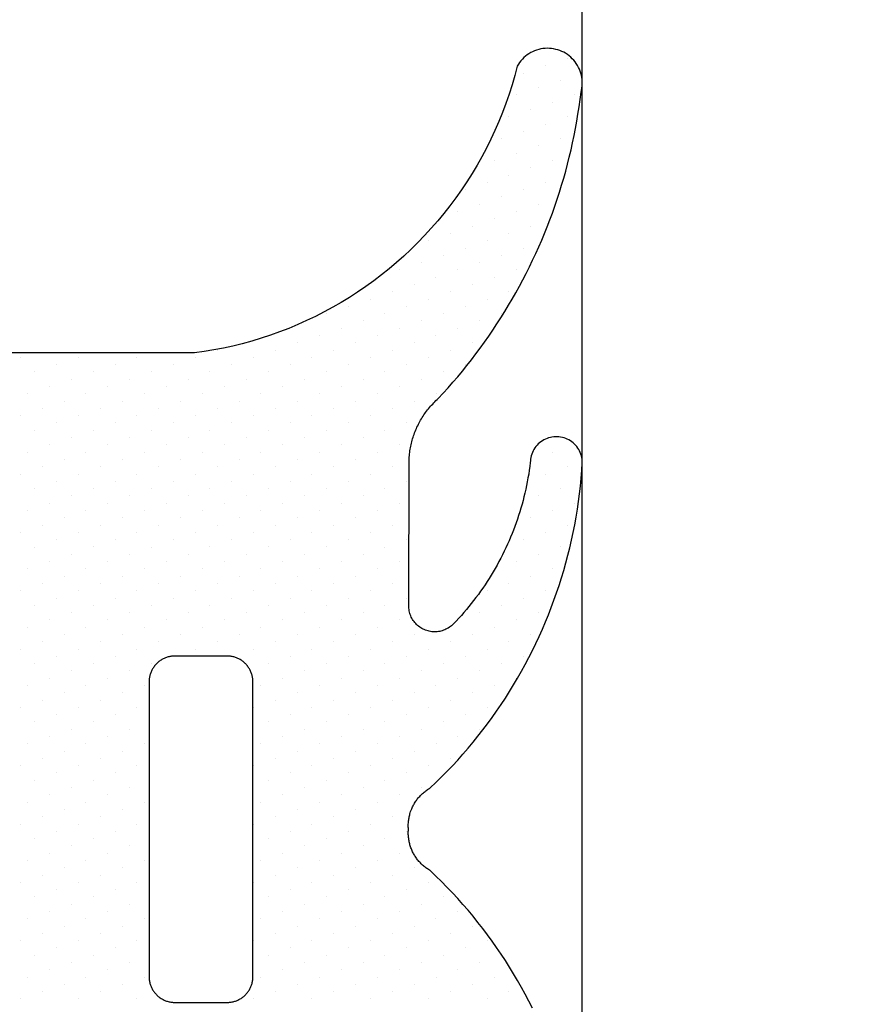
# Model space of a CAD drawing. Header units: millimetres. Extents: x -637441 to -130928, y -380379 to -53767.
# Tile 344 of 390: x -337411 to -337402, y -152108 to -152097. Entities that reach past the tile are written whole.
import ezdxf

# ---------------------------------------------------------------- set-up
doc = ezdxf.new("R2010")
doc.units = ezdxf.units.MM
doc.header["$LTSCALE"] = 10
doc.layers.add('CKTEXTY_MALE', color=7, linetype='Continuous', lineweight=25)
doc.layers.add('CrossSectionsGlass', color=4, linetype='Continuous')
doc.layers.add('CrossSectionsGums', color=1, linetype='Continuous')

# ---------------------------------------------------------------- blocks, each defined once
blk = doc.blocks.new('Hatch7761', base_point=(1872.653, 1395.103))
at = {"layer": 'CrossSectionsGums', "color": 252, "true_color": 0x848484}
for p, q in [((1249.591, 1407.014), (1249.591, 1407.014)), ((1253.632, 1407.014), (1253.632, 1407.014)), ((1254.305, 1407.014), (1254.305, 1407.014)), ((1249.17, 1406.93), (1249.17, 1406.93)), ((1249.422, 1406.846), (1249.422, 1406.846)), ((1249.843, 1406.93), (1249.843, 1406.93)), ((1250.096, 1406.846), (1250.096, 1406.846)), ((1253.884, 1406.93), (1253.884, 1406.93)), ((1254.137, 1406.846), (1254.137, 1406.846)), ((1254.558, 1406.93), (1254.558, 1406.93)), ((1254.81, 1406.846), (1254.81, 1406.846)), ((1249.675, 1406.762), (1249.675, 1406.762)), ((1250.348, 1406.761), (1250.348, 1406.761)), ((1253.716, 1406.761), (1253.716, 1406.761)), ((1254.39, 1406.761), (1254.39, 1406.761)), ((1255.063, 1406.762), (1255.063, 1406.762)), ((1249.254, 1406.677), (1249.254, 1406.677)), ((1249.927, 1406.677), (1249.927, 1406.677)), ((1250.601, 1406.677), (1250.601, 1406.677)), ((1253.969, 1406.677), (1253.969, 1406.677)), ((1254.642, 1406.677), (1254.642, 1406.677)), ((1255.316, 1406.677), (1255.316, 1406.677)), ((1249.506, 1406.593), (1249.506, 1406.593)), ((1249.759, 1406.509), (1249.759, 1406.509)), ((1250.18, 1406.593), (1250.18, 1406.593)), ((1250.433, 1406.509), (1250.433, 1406.509)), ((1250.854, 1406.593), (1250.854, 1406.593)), ((1251.106, 1406.509), (1251.106, 1406.509)), ((1253.8, 1406.509), (1253.8, 1406.509)), ((1254.221, 1406.593), (1254.221, 1406.593)), ((1254.474, 1406.509), (1254.474, 1406.509)), ((1254.895, 1406.593), (1254.895, 1406.593)), ((1255.147, 1406.509), (1255.147, 1406.509)), ((1255.568, 1406.593), (1255.568, 1406.593)), ((1255.821, 1406.509), (1255.821, 1406.509)), ((1249.338, 1406.425), (1249.338, 1406.425)), ((1250.012, 1406.425), (1250.012, 1406.425)), ((1250.685, 1406.425), (1250.685, 1406.425)), ((1251.359, 1406.425), (1251.359, 1406.425)), ((1254.726, 1406.425), (1254.726, 1406.425)), ((1255.4, 1406.425), (1255.4, 1406.425)), ((1256.073, 1406.425), (1256.073, 1406.425)), ((1249.591, 1406.341), (1249.591, 1406.341)), ((1250.264, 1406.34), (1250.264, 1406.34)), ((1250.938, 1406.341), (1250.938, 1406.341)), ((1251.611, 1406.341), (1251.611, 1406.341)), ((1254.979, 1406.341), (1254.979, 1406.341)), ((1255.652, 1406.341), (1255.652, 1406.341)), ((1256.326, 1406.341), (1256.326, 1406.341)), ((1249.843, 1406.256), (1249.843, 1406.256)), ((1250.096, 1406.172), (1250.096, 1406.172)), ((1250.517, 1406.256), (1250.517, 1406.256)), ((1250.769, 1406.172), (1250.769, 1406.172)), ((1251.19, 1406.256), (1251.19, 1406.256)), ((1251.443, 1406.172), (1251.443, 1406.172)), ((1251.864, 1406.256), (1251.864, 1406.256)), ((1252.116, 1406.172), (1252.116, 1406.172)), ((1255.231, 1406.256), (1255.231, 1406.256)), ((1255.484, 1406.172), (1255.484, 1406.172)), ((1255.905, 1406.256), (1255.905, 1406.256)), ((1256.158, 1406.172), (1256.158, 1406.172)), ((1259.525, 1406.172), (1259.525, 1406.172)), ((1259.946, 1406.256), (1259.946, 1406.256)), ((1250.348, 1406.088), (1250.348, 1406.088)), ((1251.022, 1406.088), (1251.022, 1406.088)), ((1251.695, 1406.088), (1251.695, 1406.088)), ((1255.737, 1406.088), (1255.737, 1406.088)), ((1256.41, 1406.088), (1256.41, 1406.088)), ((1259.778, 1406.088), (1259.778, 1406.088)), ((1250.601, 1406.004), (1250.601, 1406.004)), ((1251.274, 1406.004), (1251.274, 1406.004)), ((1251.948, 1406.004), (1251.948, 1406.004)), ((1255.316, 1406.004), (1255.316, 1406.004)), ((1255.989, 1406.004), (1255.989, 1406.004)), ((1256.663, 1406.004), (1256.663, 1406.004)), ((1259.357, 1406.004), (1259.357, 1406.004)), ((1260.03, 1406.004), (1260.03, 1406.004)), ((1250.854, 1405.92), (1250.854, 1405.92)), ((1251.106, 1405.835), (1251.106, 1405.835)), ((1251.527, 1405.92), (1251.527, 1405.92)), ((1251.78, 1405.835), (1251.78, 1405.835)), ((1252.201, 1405.92), (1252.201, 1405.92)), ((1252.453, 1405.835), (1252.453, 1405.835)), ((1255.568, 1405.92), (1255.568, 1405.92)), ((1255.821, 1405.835), (1255.821, 1405.835)), ((1256.242, 1405.92), (1256.242, 1405.92)), ((1256.494, 1405.835), (1256.494, 1405.835)), ((1256.915, 1405.92), (1256.915, 1405.92)), ((1259.188, 1405.835), (1259.188, 1405.835)), ((1259.609, 1405.92), (1259.609, 1405.92)), ((1259.862, 1405.835), (1259.862, 1405.835)), ((1250.685, 1405.751), (1250.685, 1405.751)), ((1251.359, 1405.751), (1251.359, 1405.751)), ((1252.032, 1405.751), (1252.032, 1405.751)), ((1252.706, 1405.751), (1252.706, 1405.751)), ((1256.073, 1405.751), (1256.073, 1405.751)), ((1256.747, 1405.751), (1256.747, 1405.751)), ((1259.441, 1405.751), (1259.441, 1405.751)), ((1250.938, 1405.667), (1250.938, 1405.667)), ((1251.611, 1405.667), (1251.611, 1405.667)), ((1252.285, 1405.667), (1252.285, 1405.667)), ((1255.652, 1405.667), (1255.652, 1405.667)), ((1256.326, 1405.667), (1256.326, 1405.667)), ((1256.999, 1405.667), (1256.999, 1405.667)), ((1259.02, 1405.667), (1259.02, 1405.667)), ((1259.694, 1405.667), (1259.694, 1405.667)), ((1251.19, 1405.583), (1251.19, 1405.583)), ((1251.443, 1405.499), (1251.443, 1405.499)), ((1251.864, 1405.583), (1251.864, 1405.583)), ((1252.116, 1405.499), (1252.116, 1405.499)), ((1252.537, 1405.583), (1252.537, 1405.583)), ((1252.79, 1405.499), (1252.79, 1405.499)), ((1255.905, 1405.583), (1255.905, 1405.583)), ((1256.157, 1405.499), (1256.157, 1405.499)), ((1256.578, 1405.583), (1256.578, 1405.583)), ((1256.831, 1405.499), (1256.831, 1405.499)), ((1257.252, 1405.583), (1257.252, 1405.583)), ((1258.852, 1405.499), (1258.852, 1405.499)), ((1259.273, 1405.583), (1259.273, 1405.583)), ((1259.525, 1405.499), (1259.525, 1405.499)), ((1259.946, 1405.583), (1259.946, 1405.583)), ((1251.695, 1405.414), (1251.695, 1405.414)), ((1252.369, 1405.414), (1252.369, 1405.414)), ((1253.043, 1405.415), (1253.043, 1405.415)), ((1256.41, 1405.414), (1256.41, 1405.414)), ((1257.084, 1405.415), (1257.084, 1405.415)), ((1259.104, 1405.414), (1259.104, 1405.414)), ((1259.778, 1405.415), (1259.778, 1405.415)), ((1251.275, 1405.33), (1251.275, 1405.33)), ((1251.948, 1405.33), (1251.948, 1405.33)), ((1252.622, 1405.33), (1252.622, 1405.33)), ((1255.989, 1405.33), (1255.989, 1405.33)), ((1256.663, 1405.33), (1256.663, 1405.33)), ((1257.336, 1405.33), (1257.336, 1405.33)), ((1258.683, 1405.33), (1258.683, 1405.33)), ((1259.357, 1405.33), (1259.357, 1405.33)), ((1260.03, 1405.33), (1260.03, 1405.33)), ((1251.527, 1405.246), (1251.527, 1405.246)), ((1251.78, 1405.162), (1251.78, 1405.162)), ((1252.201, 1405.246), (1252.201, 1405.246)), ((1252.453, 1405.162), (1252.453, 1405.162)), ((1252.874, 1405.246), (1252.874, 1405.246)), ((1253.127, 1405.162), (1253.127, 1405.162)), ((1255.821, 1405.162), (1255.821, 1405.162)), ((1256.242, 1405.246), (1256.242, 1405.246)), ((1256.494, 1405.162), (1256.494, 1405.162)), ((1256.915, 1405.246), (1256.915, 1405.246)), ((1257.168, 1405.162), (1257.168, 1405.162)), ((1257.589, 1405.246), (1257.589, 1405.246)), ((1258.515, 1405.162), (1258.515, 1405.162)), ((1258.936, 1405.246), (1258.936, 1405.246)), ((1259.188, 1405.162), (1259.188, 1405.162)), ((1259.609, 1405.246), (1259.609, 1405.246)), ((1259.862, 1405.162), (1259.862, 1405.162)), ((1252.032, 1405.078), (1252.032, 1405.078)), ((1252.706, 1405.078), (1252.706, 1405.078)), ((1253.379, 1405.078), (1253.379, 1405.078)), ((1254.053, 1405.078), (1254.053, 1405.078)), ((1254.726, 1405.078), (1254.726, 1405.078)), ((1255.4, 1405.078), (1255.4, 1405.078)), ((1256.073, 1405.078), (1256.073, 1405.078)), ((1256.747, 1405.078), (1256.747, 1405.078)), ((1257.42, 1405.078), (1257.42, 1405.078)), ((1258.094, 1405.078), (1258.094, 1405.078)), ((1258.767, 1405.078), (1258.767, 1405.078)), ((1259.441, 1405.078), (1259.441, 1405.078)), ((1251.611, 1404.994), (1251.611, 1404.994)), ((1251.864, 1404.909), (1251.864, 1404.909)), ((1252.285, 1404.994), (1252.285, 1404.994)), ((1252.537, 1404.909), (1252.537, 1404.909)), ((1252.958, 1404.994), (1252.958, 1404.994)), ((1253.211, 1404.909), (1253.211, 1404.909)), ((1253.632, 1404.994), (1253.632, 1404.994)), ((1253.884, 1404.909), (1253.884, 1404.909)), ((1254.305, 1404.994), (1254.305, 1404.994)), ((1254.558, 1404.909), (1254.558, 1404.909)), ((1254.979, 1404.994), (1254.979, 1404.994)), ((1255.231, 1404.909), (1255.231, 1404.909)), ((1255.652, 1404.994), (1255.652, 1404.994)), ((1255.905, 1404.909), (1255.905, 1404.909)), ((1256.326, 1404.994), (1256.326, 1404.994)), ((1256.578, 1404.909), (1256.578, 1404.909)), ((1256.999, 1404.994), (1256.999, 1404.994)), ((1257.252, 1404.909), (1257.252, 1404.909)), ((1257.673, 1404.994), (1257.673, 1404.994)), ((1257.925, 1404.909), (1257.925, 1404.909)), ((1258.346, 1404.994), (1258.346, 1404.994)), ((1258.599, 1404.909), (1258.599, 1404.909)), ((1259.02, 1404.994), (1259.02, 1404.994)), ((1259.272, 1404.909), (1259.272, 1404.909)), ((1259.693, 1404.994), (1259.693, 1404.994)), ((1259.946, 1404.909), (1259.946, 1404.909)), ((1252.116, 1404.825), (1252.116, 1404.825)), ((1252.79, 1404.825), (1252.79, 1404.825)), ((1253.464, 1404.825), (1253.464, 1404.825)), ((1254.137, 1404.825), (1254.137, 1404.825)), ((1254.811, 1404.825), (1254.811, 1404.825)), ((1255.484, 1404.825), (1255.484, 1404.825)), ((1256.157, 1404.825), (1256.157, 1404.825)), ((1256.831, 1404.825), (1256.831, 1404.825)), ((1257.505, 1404.825), (1257.505, 1404.825)), ((1258.178, 1404.825), (1258.178, 1404.825)), ((1258.852, 1404.825), (1258.852, 1404.825)), ((1259.525, 1404.825), (1259.525, 1404.825)), ((1252.369, 1404.741), (1252.369, 1404.741)), ((1253.042, 1404.741), (1253.042, 1404.741)), ((1253.716, 1404.741), (1253.716, 1404.741)), ((1254.39, 1404.741), (1254.39, 1404.741)), ((1255.063, 1404.741), (1255.063, 1404.741)), ((1255.737, 1404.741), (1255.737, 1404.741)), ((1256.41, 1404.741), (1256.41, 1404.741)), ((1257.084, 1404.741), (1257.084, 1404.741)), ((1257.757, 1404.741), (1257.757, 1404.741)), ((1258.431, 1404.741), (1258.431, 1404.741)), ((1259.104, 1404.741), (1259.104, 1404.741)), ((1259.778, 1404.741), (1259.778, 1404.741)), ((1251.948, 1404.657), (1251.948, 1404.657)), ((1252.201, 1404.573), (1252.201, 1404.573)), ((1252.621, 1404.657), (1252.621, 1404.657)), ((1252.874, 1404.573), (1252.874, 1404.573)), ((1253.295, 1404.657), (1253.295, 1404.657)), ((1253.548, 1404.573), (1253.548, 1404.573)), ((1253.969, 1404.657), (1253.969, 1404.657)), ((1254.221, 1404.573), (1254.221, 1404.573)), ((1254.642, 1404.657), (1254.642, 1404.657)), ((1254.895, 1404.573), (1254.895, 1404.573)), ((1255.316, 1404.657), (1255.316, 1404.657)), ((1255.568, 1404.573), (1255.568, 1404.573)), ((1255.989, 1404.657), (1255.989, 1404.657)), ((1256.242, 1404.573), (1256.242, 1404.573)), ((1256.663, 1404.657), (1256.663, 1404.657)), ((1256.915, 1404.573), (1256.915, 1404.573)), ((1257.336, 1404.657), (1257.336, 1404.657)), ((1257.589, 1404.573), (1257.589, 1404.573)), ((1258.01, 1404.657), (1258.01, 1404.657)), ((1258.262, 1404.573), (1258.262, 1404.573)), ((1258.683, 1404.657), (1258.683, 1404.657)), ((1258.936, 1404.573), (1258.936, 1404.573)), ((1259.357, 1404.657), (1259.357, 1404.657)), ((1259.609, 1404.573), (1259.609, 1404.573)), ((1260.03, 1404.657), (1260.03, 1404.657)), ((1252.453, 1404.488), (1252.453, 1404.488)), ((1253.127, 1404.488), (1253.127, 1404.488)), ((1253.8, 1404.488), (1253.8, 1404.488)), ((1254.474, 1404.488), (1254.474, 1404.488)), ((1255.147, 1404.488), (1255.147, 1404.488)), ((1255.821, 1404.488), (1255.821, 1404.488)), ((1256.494, 1404.488), (1256.494, 1404.488)), ((1257.168, 1404.488), (1257.168, 1404.488)), ((1257.841, 1404.488), (1257.841, 1404.488)), ((1258.515, 1404.488), (1258.515, 1404.488)), ((1259.188, 1404.488), (1259.188, 1404.488)), ((1259.862, 1404.488), (1259.862, 1404.488)), ((1252.032, 1404.404), (1252.032, 1404.404)), ((1252.706, 1404.404), (1252.706, 1404.404)), ((1253.379, 1404.404), (1253.379, 1404.404)), ((1254.053, 1404.404), (1254.053, 1404.404)), ((1254.726, 1404.404), (1254.726, 1404.404)), ((1255.4, 1404.404), (1255.4, 1404.404)), ((1256.073, 1404.404), (1256.073, 1404.404)), ((1256.747, 1404.404), (1256.747, 1404.404)), ((1257.42, 1404.404), (1257.42, 1404.404)), ((1258.094, 1404.404), (1258.094, 1404.404)), ((1258.767, 1404.404), (1258.767, 1404.404)), ((1259.441, 1404.404), (1259.441, 1404.404)), ((1252.285, 1404.32), (1252.285, 1404.32)), ((1252.537, 1404.236), (1252.537, 1404.236)), ((1252.958, 1404.32), (1252.958, 1404.32)), ((1253.211, 1404.236), (1253.211, 1404.236)), ((1253.632, 1404.32), (1253.632, 1404.32)), ((1253.884, 1404.236), (1253.884, 1404.236)), ((1254.305, 1404.32), (1254.305, 1404.32)), ((1254.558, 1404.236), (1254.558, 1404.236)), ((1254.979, 1404.32), (1254.979, 1404.32)), ((1255.231, 1404.236), (1255.231, 1404.236)), ((1255.652, 1404.32), (1255.652, 1404.32)), ((1255.905, 1404.236), (1255.905, 1404.236)), ((1256.326, 1404.32), (1256.326, 1404.32)), ((1256.578, 1404.236), (1256.578, 1404.236)), ((1256.999, 1404.32), (1256.999, 1404.32)), ((1257.252, 1404.236), (1257.252, 1404.236)), ((1257.673, 1404.32), (1257.673, 1404.32)), ((1257.926, 1404.236), (1257.926, 1404.236)), ((1258.347, 1404.32), (1258.347, 1404.32)), ((1258.599, 1404.236), (1258.599, 1404.236)), ((1259.02, 1404.32), (1259.02, 1404.32)), ((1259.273, 1404.236), (1259.273, 1404.236)), ((1259.693, 1404.32), (1259.693, 1404.32)), ((1259.946, 1404.236), (1259.946, 1404.236)), ((1252.116, 1404.152), (1252.116, 1404.152)), ((1252.79, 1404.152), (1252.79, 1404.152)), ((1253.464, 1404.152), (1253.464, 1404.152)), ((1254.137, 1404.152), (1254.137, 1404.152)), ((1254.81, 1404.152), (1254.81, 1404.152)), ((1255.484, 1404.152), (1255.484, 1404.152)), ((1256.157, 1404.152), (1256.157, 1404.152)), ((1256.831, 1404.152), (1256.831, 1404.152)), ((1257.505, 1404.152), (1257.505, 1404.152)), ((1258.178, 1404.152), (1258.178, 1404.152)), ((1258.852, 1404.152), (1258.852, 1404.152)), ((1259.525, 1404.152), (1259.525, 1404.152)), ((1252.369, 1404.068), (1252.369, 1404.068)), ((1253.042, 1404.067), (1253.042, 1404.067)), ((1253.716, 1404.068), (1253.716, 1404.068)), ((1254.39, 1404.068), (1254.39, 1404.068)), ((1255.063, 1404.067), (1255.063, 1404.067)), ((1255.737, 1404.068), (1255.737, 1404.068)), ((1256.41, 1404.067), (1256.41, 1404.067)), ((1257.083, 1404.067), (1257.083, 1404.067)), ((1257.757, 1404.067), (1257.757, 1404.067)), ((1258.431, 1404.068), (1258.431, 1404.068)), ((1259.104, 1404.068), (1259.104, 1404.068)), ((1259.778, 1404.068), (1259.778, 1404.068)), ((1252.622, 1403.983), (1252.622, 1403.983)), ((1252.874, 1403.899), (1252.874, 1403.899)), ((1253.295, 1403.983), (1253.295, 1403.983)), ((1253.548, 1403.899), (1253.548, 1403.899)), ((1253.969, 1403.983), (1253.969, 1403.983)), ((1254.221, 1403.899), (1254.221, 1403.899)), ((1254.642, 1403.983), (1254.642, 1403.983)), ((1254.895, 1403.899), (1254.895, 1403.899)), ((1255.316, 1403.983), (1255.316, 1403.983)), ((1255.568, 1403.899), (1255.568, 1403.899)), ((1255.989, 1403.983), (1255.989, 1403.983)), ((1256.242, 1403.899), (1256.242, 1403.899)), ((1256.663, 1403.983), (1256.663, 1403.983)), ((1256.915, 1403.899), (1256.915, 1403.899)), ((1257.336, 1403.983), (1257.336, 1403.983)), ((1257.589, 1403.899), (1257.589, 1403.899)), ((1258.01, 1403.983), (1258.01, 1403.983)), ((1258.262, 1403.899), (1258.262, 1403.899)), ((1258.683, 1403.983), (1258.683, 1403.983)), ((1258.936, 1403.899), (1258.936, 1403.899)), ((1259.357, 1403.983), (1259.357, 1403.983)), ((1259.609, 1403.899), (1259.609, 1403.899)), ((1260.03, 1403.983), (1260.03, 1403.983)), ((1252.453, 1403.815), (1252.453, 1403.815)), ((1253.127, 1403.815), (1253.127, 1403.815)), ((1253.8, 1403.815), (1253.8, 1403.815)), ((1254.474, 1403.815), (1254.474, 1403.815)), ((1255.147, 1403.815), (1255.147, 1403.815)), ((1255.821, 1403.815), (1255.821, 1403.815)), ((1256.494, 1403.815), (1256.494, 1403.815)), ((1257.168, 1403.815), (1257.168, 1403.815)), ((1257.841, 1403.815), (1257.841, 1403.815)), ((1258.515, 1403.815), (1258.515, 1403.815)), ((1259.188, 1403.815), (1259.188, 1403.815)), ((1259.862, 1403.815), (1259.862, 1403.815)), ((1252.706, 1403.731), (1252.706, 1403.731)), ((1253.379, 1403.731), (1253.379, 1403.731)), ((1254.053, 1403.731), (1254.053, 1403.731)), ((1254.726, 1403.731), (1254.726, 1403.731)), ((1255.4, 1403.731), (1255.4, 1403.731)), ((1256.073, 1403.731), (1256.073, 1403.731)), ((1256.747, 1403.731), (1256.747, 1403.731)), ((1257.42, 1403.731), (1257.42, 1403.731)), ((1258.094, 1403.731), (1258.094, 1403.731)), ((1258.767, 1403.731), (1258.767, 1403.731)), ((1259.441, 1403.731), (1259.441, 1403.731)), ((1252.537, 1403.562), (1252.537, 1403.562)), ((1252.958, 1403.646), (1252.958, 1403.646)), ((1253.211, 1403.562), (1253.211, 1403.562)), ((1253.632, 1403.646), (1253.632, 1403.646)), ((1253.884, 1403.562), (1253.884, 1403.562)), ((1254.305, 1403.646), (1254.305, 1403.646)), ((1254.558, 1403.562), (1254.558, 1403.562)), ((1254.979, 1403.646), (1254.979, 1403.646)), ((1255.231, 1403.562), (1255.231, 1403.562)), ((1255.652, 1403.646), (1255.652, 1403.646)), ((1255.905, 1403.562), (1255.905, 1403.562)), ((1256.326, 1403.646), (1256.326, 1403.646)), ((1256.578, 1403.562), (1256.578, 1403.562)), ((1256.999, 1403.646), (1256.999, 1403.646)), ((1257.252, 1403.562), (1257.252, 1403.562)), ((1257.673, 1403.646), (1257.673, 1403.646)), ((1257.925, 1403.562), (1257.925, 1403.562)), ((1258.346, 1403.646), (1258.346, 1403.646)), ((1258.599, 1403.562), (1258.599, 1403.562)), ((1259.02, 1403.646), (1259.02, 1403.646)), ((1259.273, 1403.562), (1259.273, 1403.562)), ((1259.693, 1403.646), (1259.693, 1403.646)), ((1259.946, 1403.562), (1259.946, 1403.562)), ((1252.79, 1403.478), (1252.79, 1403.478)), ((1253.464, 1403.478), (1253.464, 1403.478)), ((1254.137, 1403.478), (1254.137, 1403.478)), ((1254.81, 1403.478), (1254.81, 1403.478)), ((1255.484, 1403.478), (1255.484, 1403.478)), ((1256.158, 1403.478), (1256.158, 1403.478)), ((1256.831, 1403.478), (1256.831, 1403.478)), ((1257.505, 1403.478), (1257.505, 1403.478)), ((1258.178, 1403.478), (1258.178, 1403.478)), ((1258.852, 1403.478), (1258.852, 1403.478)), ((1259.525, 1403.478), (1259.525, 1403.478)), ((1253.042, 1403.394), (1253.042, 1403.394)), ((1253.716, 1403.394), (1253.716, 1403.394)), ((1254.39, 1403.394), (1254.39, 1403.394)), ((1255.063, 1403.394), (1255.063, 1403.394)), ((1255.737, 1403.394), (1255.737, 1403.394)), ((1256.41, 1403.394), (1256.41, 1403.394)), ((1257.084, 1403.394), (1257.084, 1403.394)), ((1257.757, 1403.394), (1257.757, 1403.394)), ((1258.431, 1403.394), (1258.431, 1403.394)), ((1259.104, 1403.394), (1259.104, 1403.394)), ((1259.778, 1403.394), (1259.778, 1403.394)), ((1252.622, 1403.31), (1252.622, 1403.31)), ((1252.874, 1403.226), (1252.874, 1403.226)), ((1253.295, 1403.31), (1253.295, 1403.31)), ((1253.548, 1403.226), (1253.548, 1403.226)), ((1253.969, 1403.31), (1253.969, 1403.31)), ((1254.221, 1403.225), (1254.221, 1403.225)), ((1254.642, 1403.31), (1254.642, 1403.31)), ((1254.895, 1403.226), (1254.895, 1403.226)), ((1255.316, 1403.31), (1255.316, 1403.31)), ((1255.568, 1403.225), (1255.568, 1403.225)), ((1255.989, 1403.31), (1255.989, 1403.31)), ((1256.663, 1403.31), (1256.663, 1403.31)), ((1257.336, 1403.31), (1257.336, 1403.31)), ((1258.01, 1403.31), (1258.01, 1403.31)), ((1258.683, 1403.31), (1258.683, 1403.31)), ((1259.357, 1403.31), (1259.357, 1403.31)), ((1260.03, 1403.31), (1260.03, 1403.31)), ((1253.127, 1403.141), (1253.127, 1403.141)), ((1253.8, 1403.141), (1253.8, 1403.141)), ((1254.474, 1403.141), (1254.474, 1403.141)), ((1255.147, 1403.141), (1255.147, 1403.141)), ((1255.821, 1403.141), (1255.821, 1403.141)), ((1252.706, 1403.057), (1252.706, 1403.057)), ((1253.379, 1403.057), (1253.379, 1403.057)), ((1254.053, 1403.057), (1254.053, 1403.057)), ((1254.726, 1403.057), (1254.726, 1403.057)), ((1255.4, 1403.057), (1255.4, 1403.057)), ((1256.073, 1403.057), (1256.073, 1403.057)), ((1252.537, 1402.889), (1252.537, 1402.889)), ((1252.958, 1402.973), (1252.958, 1402.973)), ((1253.211, 1402.889), (1253.211, 1402.889)), ((1253.632, 1402.973), (1253.632, 1402.973)), ((1253.884, 1402.889), (1253.884, 1402.889)), ((1254.305, 1402.973), (1254.305, 1402.973)), ((1254.558, 1402.889), (1254.558, 1402.889)), ((1254.979, 1402.973), (1254.979, 1402.973)), ((1255.231, 1402.889), (1255.231, 1402.889)), ((1255.652, 1402.973), (1255.652, 1402.973)), ((1255.905, 1402.889), (1255.905, 1402.889)), ((1252.79, 1402.805), (1252.79, 1402.805)), ((1253.463, 1402.805), (1253.463, 1402.805)), ((1254.137, 1402.805), (1254.137, 1402.805)), ((1254.81, 1402.805), (1254.81, 1402.805)), ((1255.484, 1402.805), (1255.484, 1402.805)), ((1252.622, 1402.636), (1252.622, 1402.636)), ((1253.042, 1402.72), (1253.042, 1402.72)), ((1253.295, 1402.636), (1253.295, 1402.636)), ((1253.716, 1402.72), (1253.716, 1402.72)), ((1253.969, 1402.636), (1253.969, 1402.636)), ((1254.39, 1402.72), (1254.39, 1402.72)), ((1254.642, 1402.636), (1254.642, 1402.636)), ((1255.063, 1402.72), (1255.063, 1402.72)), ((1255.316, 1402.636), (1255.316, 1402.636)), ((1255.736, 1402.72), (1255.736, 1402.72)), ((1255.989, 1402.636), (1255.989, 1402.636)), ((1252.874, 1402.552), (1252.874, 1402.552)), ((1253.548, 1402.552), (1253.548, 1402.552)), ((1254.221, 1402.552), (1254.221, 1402.552)), ((1254.895, 1402.552), (1254.895, 1402.552)), ((1255.568, 1402.552), (1255.568, 1402.552)), ((1253.127, 1402.468), (1253.127, 1402.468)), ((1253.8, 1402.468), (1253.8, 1402.468)), ((1254.474, 1402.468), (1254.474, 1402.468)), ((1255.147, 1402.468), (1255.147, 1402.468)), ((1255.821, 1402.468), (1255.821, 1402.468)), ((1252.706, 1402.384), (1252.706, 1402.384)), ((1252.958, 1402.299), (1252.958, 1402.299)), ((1253.379, 1402.384), (1253.379, 1402.384)), ((1253.632, 1402.299), (1253.632, 1402.299)), ((1254.053, 1402.384), (1254.053, 1402.384)), ((1254.305, 1402.299), (1254.305, 1402.299)), ((1254.726, 1402.384), (1254.726, 1402.384)), ((1254.979, 1402.299), (1254.979, 1402.299)), ((1255.4, 1402.384), (1255.4, 1402.384)), ((1255.652, 1402.299), (1255.652, 1402.299)), ((1253.211, 1402.215), (1253.211, 1402.215)), ((1253.884, 1402.215), (1253.884, 1402.215)), ((1254.558, 1402.215), (1254.558, 1402.215)), ((1255.231, 1402.215), (1255.231, 1402.215)), ((1255.905, 1402.215), (1255.905, 1402.215)), ((1252.79, 1402.131), (1252.79, 1402.131)), ((1253.463, 1402.131), (1253.463, 1402.131)), ((1254.137, 1402.131), (1254.137, 1402.131)), ((1254.811, 1402.131), (1254.811, 1402.131)), ((1255.484, 1402.131), (1255.484, 1402.131)), ((1256.158, 1402.131), (1256.158, 1402.131)), ((1252.621, 1401.963), (1252.621, 1401.963)), ((1253.042, 1402.047), (1253.042, 1402.047)), ((1253.295, 1401.963), (1253.295, 1401.963)), ((1253.716, 1402.047), (1253.716, 1402.047)), ((1253.969, 1401.963), (1253.969, 1401.963)), ((1254.39, 1402.047), (1254.39, 1402.047)), ((1254.642, 1401.963), (1254.642, 1401.963)), ((1255.063, 1402.047), (1255.063, 1402.047)), ((1255.316, 1401.963), (1255.316, 1401.963)), ((1255.737, 1402.047), (1255.737, 1402.047)), ((1255.989, 1401.963), (1255.989, 1401.963)), ((1256.41, 1402.047), (1256.41, 1402.047)), ((1256.663, 1401.963), (1256.663, 1401.963)), ((1257.084, 1402.047), (1257.084, 1402.047)), ((1257.336, 1401.963), (1257.336, 1401.963)), ((1257.757, 1402.047), (1257.757, 1402.047)), ((1258.01, 1401.963), (1258.01, 1401.963)), ((1258.431, 1402.047), (1258.431, 1402.047)), ((1258.683, 1401.963), (1258.683, 1401.963)), ((1259.104, 1402.047), (1259.104, 1402.047)), ((1259.357, 1401.963), (1259.357, 1401.963)), ((1259.778, 1402.047), (1259.778, 1402.047)), ((1260.03, 1401.963), (1260.03, 1401.963)), ((1252.874, 1401.878), (1252.874, 1401.878)), ((1253.548, 1401.879), (1253.548, 1401.879)), ((1254.221, 1401.879), (1254.221, 1401.879)), ((1254.895, 1401.879), (1254.895, 1401.879)), ((1255.568, 1401.879), (1255.568, 1401.879)), ((1256.242, 1401.879), (1256.242, 1401.879)), ((1256.915, 1401.879), (1256.915, 1401.879)), ((1257.589, 1401.879), (1257.589, 1401.879)), ((1258.262, 1401.879), (1258.262, 1401.879)), ((1258.936, 1401.879), (1258.936, 1401.879)), ((1259.609, 1401.878), (1259.609, 1401.878)), ((1253.127, 1401.794), (1253.127, 1401.794)), ((1253.8, 1401.794), (1253.8, 1401.794)), ((1254.474, 1401.794), (1254.474, 1401.794)), ((1255.147, 1401.794), (1255.147, 1401.794)), ((1255.821, 1401.794), (1255.821, 1401.794)), ((1256.494, 1401.794), (1256.494, 1401.794)), ((1257.168, 1401.794), (1257.168, 1401.794)), ((1257.841, 1401.794), (1257.841, 1401.794)), ((1258.515, 1401.794), (1258.515, 1401.794)), ((1259.188, 1401.794), (1259.188, 1401.794)), ((1259.862, 1401.794), (1259.862, 1401.794)), ((1252.706, 1401.71), (1252.706, 1401.71)), ((1252.958, 1401.626), (1252.958, 1401.626)), ((1253.379, 1401.71), (1253.379, 1401.71)), ((1253.632, 1401.626), (1253.632, 1401.626)), ((1254.053, 1401.71), (1254.053, 1401.71)), ((1254.305, 1401.626), (1254.305, 1401.626)), ((1254.726, 1401.71), (1254.726, 1401.71)), ((1254.979, 1401.626), (1254.979, 1401.626)), ((1255.4, 1401.71), (1255.4, 1401.71)), ((1255.652, 1401.626), (1255.652, 1401.626)), ((1256.073, 1401.71), (1256.073, 1401.71)), ((1256.326, 1401.626), (1256.326, 1401.626)), ((1256.747, 1401.71), (1256.747, 1401.71)), ((1256.999, 1401.626), (1256.999, 1401.626)), ((1257.42, 1401.71), (1257.42, 1401.71)), ((1257.673, 1401.626), (1257.673, 1401.626)), ((1258.094, 1401.71), (1258.094, 1401.71)), ((1258.346, 1401.626), (1258.346, 1401.626)), ((1258.767, 1401.71), (1258.767, 1401.71)), ((1259.02, 1401.626), (1259.02, 1401.626)), ((1259.441, 1401.71), (1259.441, 1401.71)), ((1259.693, 1401.626), (1259.693, 1401.626)), ((1253.211, 1401.542), (1253.211, 1401.542)), ((1253.884, 1401.542), (1253.884, 1401.542)), ((1254.558, 1401.542), (1254.558, 1401.542)), ((1255.231, 1401.542), (1255.231, 1401.542)), ((1255.905, 1401.542), (1255.905, 1401.542)), ((1256.578, 1401.542), (1256.578, 1401.542)), ((1257.252, 1401.542), (1257.252, 1401.542)), ((1257.926, 1401.542), (1257.926, 1401.542)), ((1258.599, 1401.542), (1258.599, 1401.542)), ((1259.273, 1401.542), (1259.273, 1401.542)), ((1259.946, 1401.542), (1259.946, 1401.542)), ((1252.79, 1401.458), (1252.79, 1401.458)), ((1253.463, 1401.458), (1253.463, 1401.458)), ((1254.137, 1401.458), (1254.137, 1401.458)), ((1254.81, 1401.458), (1254.81, 1401.458)), ((1255.484, 1401.458), (1255.484, 1401.458)), ((1256.157, 1401.458), (1256.157, 1401.458)), ((1256.831, 1401.458), (1256.831, 1401.458)), ((1257.505, 1401.458), (1257.505, 1401.458)), ((1258.178, 1401.458), (1258.178, 1401.458)), ((1258.852, 1401.458), (1258.852, 1401.458)), ((1259.525, 1401.458), (1259.525, 1401.458)), ((1252.622, 1401.289), (1252.622, 1401.289)), ((1253.042, 1401.373), (1253.042, 1401.373)), ((1253.295, 1401.289), (1253.295, 1401.289)), ((1253.716, 1401.373), (1253.716, 1401.373)), ((1253.969, 1401.289), (1253.969, 1401.289)), ((1254.39, 1401.373), (1254.39, 1401.373)), ((1254.642, 1401.289), (1254.642, 1401.289)), ((1255.063, 1401.373), (1255.063, 1401.373)), ((1255.316, 1401.289), (1255.316, 1401.289)), ((1255.737, 1401.373), (1255.737, 1401.373)), ((1255.989, 1401.289), (1255.989, 1401.289)), ((1256.41, 1401.373), (1256.41, 1401.373)), ((1256.663, 1401.289), (1256.663, 1401.289)), ((1257.084, 1401.373), (1257.084, 1401.373)), ((1257.336, 1401.289), (1257.336, 1401.289)), ((1257.757, 1401.373), (1257.757, 1401.373)), ((1258.01, 1401.289), (1258.01, 1401.289)), ((1258.431, 1401.373), (1258.431, 1401.373)), ((1258.683, 1401.289), (1258.683, 1401.289)), ((1259.104, 1401.373), (1259.104, 1401.373)), ((1259.357, 1401.289), (1259.357, 1401.289)), ((1259.778, 1401.373), (1259.778, 1401.373)), ((1260.03, 1401.289), (1260.03, 1401.289)), ((1252.874, 1401.205), (1252.874, 1401.205)), ((1253.548, 1401.205), (1253.548, 1401.205)), ((1254.221, 1401.205), (1254.221, 1401.205)), ((1254.895, 1401.205), (1254.895, 1401.205)), ((1255.568, 1401.205), (1255.568, 1401.205)), ((1256.242, 1401.205), (1256.242, 1401.205)), ((1256.915, 1401.205), (1256.915, 1401.205)), ((1257.589, 1401.205), (1257.589, 1401.205)), ((1258.262, 1401.205), (1258.262, 1401.205)), ((1258.936, 1401.205), (1258.936, 1401.205)), ((1259.609, 1401.205), (1259.609, 1401.205)), ((1253.127, 1401.121), (1253.127, 1401.121)), ((1253.8, 1401.121), (1253.8, 1401.121)), ((1254.474, 1401.121), (1254.474, 1401.121)), ((1255.147, 1401.121), (1255.147, 1401.121)), ((1255.821, 1401.121), (1255.821, 1401.121)), ((1256.494, 1401.121), (1256.494, 1401.121)), ((1257.168, 1401.121), (1257.168, 1401.121)), ((1257.841, 1401.121), (1257.841, 1401.121)), ((1258.515, 1401.121), (1258.515, 1401.121)), ((1259.188, 1401.121), (1259.188, 1401.121)), ((1259.862, 1401.121), (1259.862, 1401.121)), ((1252.706, 1401.037), (1252.706, 1401.037)), ((1252.958, 1400.952), (1252.958, 1400.952)), ((1253.379, 1401.037), (1253.379, 1401.037)), ((1253.632, 1400.952), (1253.632, 1400.952)), ((1254.053, 1401.037), (1254.053, 1401.037)), ((1254.305, 1400.952), (1254.305, 1400.952)), ((1254.726, 1401.037), (1254.726, 1401.037)), ((1254.979, 1400.952), (1254.979, 1400.952)), ((1255.4, 1401.037), (1255.4, 1401.037)), ((1255.652, 1400.952), (1255.652, 1400.952)), ((1256.073, 1401.037), (1256.073, 1401.037)), ((1256.326, 1400.952), (1256.326, 1400.952)), ((1256.747, 1401.037), (1256.747, 1401.037)), ((1257, 1400.953), (1257, 1400.953)), ((1257.42, 1401.037), (1257.42, 1401.037)), ((1257.673, 1400.953), (1257.673, 1400.953)), ((1258.094, 1401.037), (1258.094, 1401.037)), ((1258.346, 1400.952), (1258.346, 1400.952)), ((1258.767, 1401.036), (1258.767, 1401.036)), ((1259.02, 1400.952), (1259.02, 1400.952)), ((1259.441, 1401.037), (1259.441, 1401.037)), ((1259.693, 1400.952), (1259.693, 1400.952)), ((1253.211, 1400.868), (1253.211, 1400.868)), ((1253.884, 1400.868), (1253.884, 1400.868)), ((1254.558, 1400.868), (1254.558, 1400.868)), ((1255.231, 1400.868), (1255.231, 1400.868)), ((1255.905, 1400.868), (1255.905, 1400.868)), ((1256.578, 1400.868), (1256.578, 1400.868)), ((1257.252, 1400.868), (1257.252, 1400.868)), ((1257.926, 1400.868), (1257.926, 1400.868)), ((1258.599, 1400.868), (1258.599, 1400.868)), ((1259.272, 1400.868), (1259.272, 1400.868)), ((1259.946, 1400.868), (1259.946, 1400.868)), ((1252.79, 1400.784), (1252.79, 1400.784)), ((1253.464, 1400.784), (1253.464, 1400.784)), ((1254.137, 1400.784), (1254.137, 1400.784)), ((1254.811, 1400.784), (1254.811, 1400.784)), ((1255.484, 1400.784), (1255.484, 1400.784)), ((1256.157, 1400.784), (1256.157, 1400.784)), ((1256.831, 1400.784), (1256.831, 1400.784)), ((1257.505, 1400.784), (1257.505, 1400.784)), ((1258.178, 1400.784), (1258.178, 1400.784)), ((1258.852, 1400.784), (1258.852, 1400.784)), ((1259.525, 1400.784), (1259.525, 1400.784)), ((1252.621, 1400.616), (1252.621, 1400.616)), ((1253.042, 1400.7), (1253.042, 1400.7)), ((1253.295, 1400.616), (1253.295, 1400.616)), ((1253.716, 1400.7), (1253.716, 1400.7)), ((1253.969, 1400.616), (1253.969, 1400.616)), ((1254.39, 1400.7), (1254.39, 1400.7)), ((1254.642, 1400.616), (1254.642, 1400.616)), ((1255.063, 1400.7), (1255.063, 1400.7)), ((1255.316, 1400.616), (1255.316, 1400.616)), ((1255.737, 1400.7), (1255.737, 1400.7)), ((1255.989, 1400.616), (1255.989, 1400.616)), ((1256.41, 1400.7), (1256.41, 1400.7)), ((1256.663, 1400.616), (1256.663, 1400.616)), ((1257.084, 1400.7), (1257.084, 1400.7)), ((1257.336, 1400.616), (1257.336, 1400.616)), ((1257.757, 1400.7), (1257.757, 1400.7)), ((1258.01, 1400.616), (1258.01, 1400.616)), ((1258.431, 1400.7), (1258.431, 1400.7)), ((1258.683, 1400.616), (1258.683, 1400.616)), ((1259.104, 1400.7), (1259.104, 1400.7)), ((1259.357, 1400.616), (1259.357, 1400.616)), ((1259.778, 1400.7), (1259.778, 1400.7)), ((1260.03, 1400.616), (1260.03, 1400.616))]:
    blk.add_line(p, q, dxfattribs=at)
blk = doc.blocks.new('120903', base_point=(1252.652, 1400.103))
at = {"layer": 'CrossSectionsGums', "color": 1, "flags": 128}
for points in [[(1260.135, 1406.527), (1260.055, 1406.487), (1259.975, 1406.444), (1259.896, 1406.401), (1259.817, 1406.356), (1259.739, 1406.31), (1259.662, 1406.263), (1259.586, 1406.215), (1259.511, 1406.165), (1259.436, 1406.114), (1259.362, 1406.062), (1259.289, 1406.009), (1259.217, 1405.954), (1259.146, 1405.898), (1259.076, 1405.842), (1259.006, 1405.784), (1258.938, 1405.725), (1258.87, 1405.665), (1258.804, 1405.604), (1258.738, 1405.541), (1258.674, 1405.478), (1258.611, 1405.414), (1258.548, 1405.348), (1258.548, 1405.348), (1258.542, 1405.338), (1258.536, 1405.328), (1258.529, 1405.317), (1258.522, 1405.307), (1258.515, 1405.298), (1258.508, 1405.288), (1258.5, 1405.278), (1258.492, 1405.269), (1258.484, 1405.26), (1258.476, 1405.251), (1258.468, 1405.242), (1258.459, 1405.234), (1258.45, 1405.226), (1258.441, 1405.218), (1258.432, 1405.21), (1258.422, 1405.202), (1258.413, 1405.195), (1258.403, 1405.188), (1258.393, 1405.181), (1258.383, 1405.174), (1258.373, 1405.167), (1258.362, 1405.161), (1258.352, 1405.155), (1258.341, 1405.15), (1258.33, 1405.144), (1258.319, 1405.139), (1258.308, 1405.134), (1258.297, 1405.13), (1258.285, 1405.125), (1258.274, 1405.121), (1258.262, 1405.118), (1258.251, 1405.114), (1258.239, 1405.111), (1258.227, 1405.108), (1258.215, 1405.105), (1258.203, 1405.103), (1258.191, 1405.101), (1258.179, 1405.099), (1258.167, 1405.098), (1258.155, 1405.097), (1258.143, 1405.096), (1258.131, 1405.095), (1258.119, 1405.095), (1258.107, 1405.095), (1258.095, 1405.095), (1258.083, 1405.096), (1258.07, 1405.097), (1258.07, 1405.097), (1258.058, 1405.096), (1258.046, 1405.095), (1258.034, 1405.095), (1258.022, 1405.095), (1258.01, 1405.095), (1257.998, 1405.096), (1257.986, 1405.097), (1257.974, 1405.098), (1257.962, 1405.099), (1257.949, 1405.101), (1257.938, 1405.103), (1257.926, 1405.105), (1257.914, 1405.108), (1257.902, 1405.111), (1257.89, 1405.114), (1257.879, 1405.118), (1257.867, 1405.121), (1257.856, 1405.125), (1257.844, 1405.13), (1257.833, 1405.134), (1257.822, 1405.139), (1257.811, 1405.144), (1257.8, 1405.15), (1257.789, 1405.155), (1257.779, 1405.161), (1257.768, 1405.167), (1257.758, 1405.174), (1257.748, 1405.181), (1257.738, 1405.188), (1257.728, 1405.195), (1257.719, 1405.202), (1257.709, 1405.21), (1257.7, 1405.218), (1257.691, 1405.226), (1257.682, 1405.234), (1257.673, 1405.242), (1257.665, 1405.251), (1257.657, 1405.26), (1257.649, 1405.269), (1257.641, 1405.278), (1257.633, 1405.288), (1257.626, 1405.298), (1257.619, 1405.307), (1257.612, 1405.317), (1257.605, 1405.328), (1257.599, 1405.338), (1257.593, 1405.348), (1257.593, 1405.348), (1257.53, 1405.414), (1257.467, 1405.478), (1257.402, 1405.541), (1257.337, 1405.604), (1257.271, 1405.665), (1257.203, 1405.725), (1257.135, 1405.784), (1257.065, 1405.842), (1256.995, 1405.898), (1256.924, 1405.954), (1256.852, 1406.009), (1256.779, 1406.062), (1256.705, 1406.114), (1256.63, 1406.165), (1256.555, 1406.215), (1256.479, 1406.263), (1256.402, 1406.31), (1256.324, 1406.356), (1256.245, 1406.401), (1256.166, 1406.444), (1256.086, 1406.487), (1256.006, 1406.527), (1255.924, 1406.567), (1255.843, 1406.605), (1255.76, 1406.642), (1255.677, 1406.678), (1255.594, 1406.712), (1255.509, 1406.745), (1255.425, 1406.776), (1255.34, 1406.806), (1255.254, 1406.835), (1255.168, 1406.863), (1255.081, 1406.889), (1254.994, 1406.913), (1254.907, 1406.936), (1254.819, 1406.958), (1254.731, 1406.978), (1254.643, 1406.997), (1254.554, 1407.015), (1254.465, 1407.031), (1254.376, 1407.046), (1254.287, 1407.059), (1254.197, 1407.07), (1254.108, 1407.081), (1254.018, 1407.089), (1253.928, 1407.097), (1253.838, 1407.103), (1253.838, 1407.103), (1253.818, 1407.102), (1253.797, 1407.1), (1253.778, 1407.097), (1253.758, 1407.092), (1253.739, 1407.086), (1253.72, 1407.079), (1253.702, 1407.071), (1253.685, 1407.061), (1253.668, 1407.05), (1253.651, 1407.039), (1253.636, 1407.026), (1253.622, 1407.012), (1253.608, 1406.997), (1253.596, 1406.981), (1253.584, 1406.965), (1253.574, 1406.948), (1253.565, 1406.93), (1253.557, 1406.911), (1253.551, 1406.892), (1253.545, 1406.873), (1253.541, 1406.853), (1253.539, 1406.833), (1253.537, 1406.813), (1253.537, 1406.793), (1253.538, 1406.773), (1253.541, 1406.753), (1253.545, 1406.734), (1253.55, 1406.714), (1253.557, 1406.696), (1253.565, 1406.677), (1253.574, 1406.659), (1253.584, 1406.642), (1253.595, 1406.625), (1253.608, 1406.61), (1253.621, 1406.595), (1253.635, 1406.581), (1253.651, 1406.568), (1253.667, 1406.556), (1253.684, 1406.545), (1253.701, 1406.535), (1253.719, 1406.527), (1253.738, 1406.52), (1253.757, 1406.514), (1253.777, 1406.509), (1253.796, 1406.506), (1253.816, 1406.504), (1253.836, 1406.503), (1253.836, 1406.503), (1253.881, 1406.497), (1253.925, 1406.491), (1253.969, 1406.484), (1254.013, 1406.476), (1254.057, 1406.468), (1254.101, 1406.46), (1254.145, 1406.45), (1254.188, 1406.44), (1254.232, 1406.43), (1254.275, 1406.419), (1254.318, 1406.407), (1254.361, 1406.395), (1254.404, 1406.382), (1254.446, 1406.368), (1254.489, 1406.354), (1254.531, 1406.34), (1254.573, 1406.324), (1254.615, 1406.308), (1254.656, 1406.292), (1254.698, 1406.275), (1254.739, 1406.258), (1254.78, 1406.24), (1254.82, 1406.221), (1254.86, 1406.202), (1254.901, 1406.182), (1254.94, 1406.162), (1254.98, 1406.141), (1255.019, 1406.119), (1255.058, 1406.097), (1255.097, 1406.075), (1255.135, 1406.052), (1255.173, 1406.028), (1255.211, 1406.004), (1255.248, 1405.98), (1255.285, 1405.955), (1255.321, 1405.929), (1255.358, 1405.903), (1255.394, 1405.876), (1255.429, 1405.849), (1255.464, 1405.822), (1255.499, 1405.793), (1255.533, 1405.765), (1255.568, 1405.736), (1255.601, 1405.707), (1255.634, 1405.677), (1255.667, 1405.646), (1255.699, 1405.615), (1255.699, 1405.615), (1255.71, 1405.604), (1255.72, 1405.593), (1255.729, 1405.581), (1255.738, 1405.569), (1255.747, 1405.556), (1255.754, 1405.543), (1255.761, 1405.529), (1255.767, 1405.516), (1255.773, 1405.501), (1255.778, 1405.487), (1255.782, 1405.472), (1255.785, 1405.458), (1255.788, 1405.443), (1255.789, 1405.427), (1255.79, 1405.412), (1255.791, 1405.397), (1255.79, 1405.382), (1255.789, 1405.367), (1255.787, 1405.352), (1255.784, 1405.337), (1255.781, 1405.322), (1255.776, 1405.307), (1255.771, 1405.293), (1255.765, 1405.279), (1255.759, 1405.265), (1255.752, 1405.252), (1255.744, 1405.239), (1255.735, 1405.226), (1255.726, 1405.214), (1255.717, 1405.202), (1255.706, 1405.191), (1255.696, 1405.18), (1255.684, 1405.17), (1255.672, 1405.161), (1255.66, 1405.152), (1255.647, 1405.144), (1255.634, 1405.136), (1255.62, 1405.129), (1255.607, 1405.123), (1255.592, 1405.117), (1255.578, 1405.113), (1255.563, 1405.109), (1255.549, 1405.105), (1255.534, 1405.103), (1255.518, 1405.101), (1255.503, 1405.1), (1255.488, 1405.1), (1255.488, 1405.1), (1253.844, 1405.103), (1253.826, 1405.103), (1253.808, 1405.104), (1253.79, 1405.104), (1253.772, 1405.105), (1253.755, 1405.107), (1253.737, 1405.109), (1253.719, 1405.111), (1253.701, 1405.113), (1253.683, 1405.116), (1253.666, 1405.119), (1253.648, 1405.123), (1253.63, 1405.126), (1253.613, 1405.13), (1253.595, 1405.135), (1253.578, 1405.139), (1253.561, 1405.144), (1253.544, 1405.15), (1253.526, 1405.155), (1253.51, 1405.161), (1253.493, 1405.167), (1253.476, 1405.174), (1253.459, 1405.181), (1253.443, 1405.188), (1253.426, 1405.195), (1253.41, 1405.203), (1253.394, 1405.211), (1253.378, 1405.219), (1253.362, 1405.228), (1253.347, 1405.236), (1253.331, 1405.246), (1253.316, 1405.255), (1253.301, 1405.265), (1253.286, 1405.275), (1253.271, 1405.285), (1253.256, 1405.295), (1253.242, 1405.306), (1253.228, 1405.317), (1253.214, 1405.328), (1253.2, 1405.34), (1253.186, 1405.351), (1253.173, 1405.363), (1253.16, 1405.376), (1253.147, 1405.388), (1253.134, 1405.401), (1253.121, 1405.414), (1253.109, 1405.427), (1253.097, 1405.44), (1253.097, 1405.44), (1253.035, 1405.498), (1252.973, 1405.554), (1252.909, 1405.61), (1252.845, 1405.665), (1252.78, 1405.719), (1252.714, 1405.772), (1252.648, 1405.824), (1252.581, 1405.875), (1252.513, 1405.926), (1252.445, 1405.975), (1252.375, 1406.024), (1252.306, 1406.071), (1252.235, 1406.118), (1252.164, 1406.163), (1252.093, 1406.208), (1252.02, 1406.252), (1251.948, 1406.295), (1251.874, 1406.336), (1251.8, 1406.377), (1251.726, 1406.417), (1251.651, 1406.456), (1251.575, 1406.493), (1251.499, 1406.53), (1251.423, 1406.566), (1251.346, 1406.6), (1251.268, 1406.634), (1251.19, 1406.667), (1251.112, 1406.698), (1251.033, 1406.728), (1250.954, 1406.758), (1250.874, 1406.786), (1250.794, 1406.813), (1250.714, 1406.839), (1250.633, 1406.864), (1250.552, 1406.888), (1250.471, 1406.911), (1250.39, 1406.933), (1250.308, 1406.953), (1250.225, 1406.973), (1250.143, 1406.991), (1250.06, 1407.008), (1249.978, 1407.025), (1249.894, 1407.04), (1249.811, 1407.053), (1249.728, 1407.066), (1249.644, 1407.078), (1249.56, 1407.088), (1249.56, 1407.088), (1249.536, 1407.094), (1249.512, 1407.099), (1249.487, 1407.101), (1249.463, 1407.103), (1249.438, 1407.103), (1249.413, 1407.101), (1249.389, 1407.098), (1249.364, 1407.093), (1249.34, 1407.087), (1249.317, 1407.079), (1249.294, 1407.07), (1249.272, 1407.059), (1249.25, 1407.047), (1249.229, 1407.034), (1249.209, 1407.02), (1249.19, 1407.004), (1249.172, 1406.987), (1249.155, 1406.969), (1249.139, 1406.95), (1249.124, 1406.931), (1249.11, 1406.91), (1249.098, 1406.888), (1249.088, 1406.866), (1249.078, 1406.843), (1249.07, 1406.82), (1249.064, 1406.796), (1249.058, 1406.772), (1249.055, 1406.747), (1249.053, 1406.723), (1249.052, 1406.698), (1249.053, 1406.673), (1249.056, 1406.649), (1249.06, 1406.624), (1249.066, 1406.6), (1249.073, 1406.576), (1249.081, 1406.553), (1249.091, 1406.53), (1249.102, 1406.508), (1249.115, 1406.487), (1249.129, 1406.467), (1249.144, 1406.447), (1249.16, 1406.428), (1249.177, 1406.411), (1249.196, 1406.394), (1249.215, 1406.379), (1249.236, 1406.365), (1249.257, 1406.352), (1249.257, 1406.352), (1249.366, 1406.324), (1249.474, 1406.292), (1249.581, 1406.258), (1249.688, 1406.221), (1249.793, 1406.181), (1249.898, 1406.139), (1250.001, 1406.094), (1250.103, 1406.046), (1250.204, 1405.996), (1250.304, 1405.943), (1250.402, 1405.888), (1250.499, 1405.83), (1250.594, 1405.77), (1250.688, 1405.707), (1250.78, 1405.642), (1250.87, 1405.575), (1250.959, 1405.505), (1251.046, 1405.434), (1251.131, 1405.36), (1251.214, 1405.283), (1251.295, 1405.205), (1251.374, 1405.125), (1251.451, 1405.043), (1251.526, 1404.958), (1251.599, 1404.872), (1251.669, 1404.785), (1251.737, 1404.695), (1251.803, 1404.603), (1251.867, 1404.51), (1251.928, 1404.416), (1251.987, 1404.32), (1252.043, 1404.222), (1252.097, 1404.123), (1252.148, 1404.023), (1252.197, 1403.921), (1252.243, 1403.818), (1252.286, 1403.714), (1252.327, 1403.609), (1252.365, 1403.503), (1252.401, 1403.396), (1252.433, 1403.288), (1252.463, 1403.179), (1252.49, 1403.07), (1252.515, 1402.96), (1252.536, 1402.849), (1252.555, 1402.738), (1252.57, 1402.627), (1252.57, 1402.627), (1252.57, 1400.403)], [(1259.771, 1403.302), (1256.37, 1403.302), (1256.36, 1403.302), (1256.35, 1403.302), (1256.34, 1403.301), (1256.33, 1403.299), (1256.321, 1403.298), (1256.311, 1403.296), (1256.301, 1403.294), (1256.291, 1403.292), (1256.282, 1403.289), (1256.272, 1403.286), (1256.263, 1403.282), (1256.253, 1403.278), (1256.244, 1403.274), (1256.235, 1403.27), (1256.226, 1403.265), (1256.218, 1403.26), (1256.209, 1403.255), (1256.201, 1403.25), (1256.193, 1403.244), (1256.185, 1403.238), (1256.177, 1403.231), (1256.169, 1403.225), (1256.162, 1403.218), (1256.155, 1403.211), (1256.148, 1403.203), (1256.141, 1403.196), (1256.135, 1403.188), (1256.129, 1403.18), (1256.123, 1403.172), (1256.118, 1403.164), (1256.112, 1403.155), (1256.107, 1403.146), (1256.103, 1403.137), (1256.098, 1403.128), (1256.094, 1403.119), (1256.091, 1403.11), (1256.087, 1403.101), (1256.084, 1403.091), (1256.081, 1403.081), (1256.079, 1403.072), (1256.077, 1403.062), (1256.075, 1403.052), (1256.073, 1403.042), (1256.072, 1403.032), (1256.071, 1403.022), (1256.071, 1403.012), (1256.07, 1403.002), (1256.07, 1403.002), (1256.07, 1402.402), (1256.071, 1402.392), (1256.071, 1402.382), (1256.072, 1402.372), (1256.073, 1402.362), (1256.075, 1402.352), (1256.077, 1402.342), (1256.079, 1402.333), (1256.081, 1402.323), (1256.084, 1402.313), (1256.087, 1402.304), (1256.091, 1402.294), (1256.094, 1402.285), (1256.098, 1402.276), (1256.103, 1402.267), (1256.107, 1402.258), (1256.112, 1402.249), (1256.118, 1402.241), (1256.123, 1402.232), (1256.129, 1402.224), (1256.135, 1402.216), (1256.141, 1402.208), (1256.148, 1402.201), (1256.155, 1402.194), (1256.162, 1402.187), (1256.169, 1402.18), (1256.177, 1402.173), (1256.185, 1402.167), (1256.193, 1402.161), (1256.201, 1402.155), (1256.209, 1402.149), (1256.218, 1402.144), (1256.226, 1402.139), (1256.235, 1402.134), (1256.244, 1402.13), (1256.253, 1402.126), (1256.263, 1402.122), (1256.272, 1402.119), (1256.282, 1402.116), (1256.291, 1402.113), (1256.301, 1402.11), (1256.311, 1402.108), (1256.321, 1402.106), (1256.33, 1402.105), (1256.34, 1402.104), (1256.35, 1402.103), (1256.36, 1402.102), (1256.37, 1402.102), (1256.37, 1402.102), (1259.771, 1402.102), (1259.781, 1402.102), (1259.791, 1402.103), (1259.801, 1402.104), (1259.81, 1402.105), (1259.82, 1402.106), (1259.83, 1402.108), (1259.84, 1402.11), (1259.85, 1402.113), (1259.859, 1402.116), (1259.869, 1402.119), (1259.878, 1402.122), (1259.888, 1402.126), (1259.897, 1402.13), (1259.906, 1402.134), (1259.915, 1402.139), (1259.923, 1402.144), (1259.932, 1402.149), (1259.94, 1402.155), (1259.948, 1402.161), (1259.956, 1402.167), (1259.964, 1402.173), (1259.972, 1402.18), (1259.979, 1402.187), (1259.986, 1402.194), (1259.993, 1402.201), (1260, 1402.208), (1260.006, 1402.216), (1260.012, 1402.224), (1260.018, 1402.232), (1260.023, 1402.241), (1260.029, 1402.249), (1260.034, 1402.258), (1260.038, 1402.267), (1260.043, 1402.276), (1260.047, 1402.285), (1260.05, 1402.294), (1260.054, 1402.304), (1260.057, 1402.313), (1260.06, 1402.323), (1260.062, 1402.333), (1260.064, 1402.342), (1260.066, 1402.352), (1260.068, 1402.362), (1260.069, 1402.372), (1260.07, 1402.382), (1260.07, 1402.392), (1260.07, 1402.402), (1260.07, 1402.402), (1260.07, 1403.002), (1260.07, 1403.012), (1260.07, 1403.022), (1260.069, 1403.032), (1260.068, 1403.042), (1260.066, 1403.052), (1260.064, 1403.062), (1260.062, 1403.072), (1260.06, 1403.081), (1260.057, 1403.091), (1260.054, 1403.101), (1260.05, 1403.11), (1260.047, 1403.119), (1260.043, 1403.128), (1260.038, 1403.137), (1260.034, 1403.146), (1260.029, 1403.155), (1260.023, 1403.164), (1260.018, 1403.172), (1260.012, 1403.18), (1260.006, 1403.188), (1260, 1403.196), (1259.993, 1403.203), (1259.986, 1403.211), (1259.979, 1403.218), (1259.972, 1403.225), (1259.964, 1403.231), (1259.956, 1403.238), (1259.948, 1403.244), (1259.94, 1403.25), (1259.932, 1403.255), (1259.923, 1403.26), (1259.915, 1403.265), (1259.906, 1403.27), (1259.897, 1403.274), (1259.888, 1403.278), (1259.878, 1403.282), (1259.869, 1403.286), (1259.859, 1403.289), (1259.85, 1403.292), (1259.84, 1403.294), (1259.83, 1403.296), (1259.82, 1403.298), (1259.81, 1403.299), (1259.801, 1403.301), (1259.791, 1403.302), (1259.781, 1403.302), (1259.771, 1403.302), (1259.771, 1403.302)]]:
    blk.add_lwpolyline(points, dxfattribs=at)
at = {"layer": 'CrossSectionsGums'}
blk.add_blockref('Hatch7761', (1872.653, 1395.103), dxfattribs=at)

msp = doc.modelspace()

# ---------------------------------------------------------------- linework, layer by layer
at = {"layer": 'CKTEXTY_MALE', "color": 7}
msp.add_circle((-337561.835, -152476.154), 613.638, dxfattribs=at)
at = {"layer": 'CrossSectionsGlass', "color": 1}
msp.add_line((-337404.902, -152115.076), (-337404.902, -149264.277), dxfattribs=at)

# ---------------------------------------------------------------- block references
at = {"layer": 'CrossSectionsGums', "color": 7, "xscale": -1, "yscale": -1, "rotation": 90}
msp.add_blockref('120903', (-337411.902, -152100.576), dxfattribs=at)

doc.saveas('drawing.dxf')
